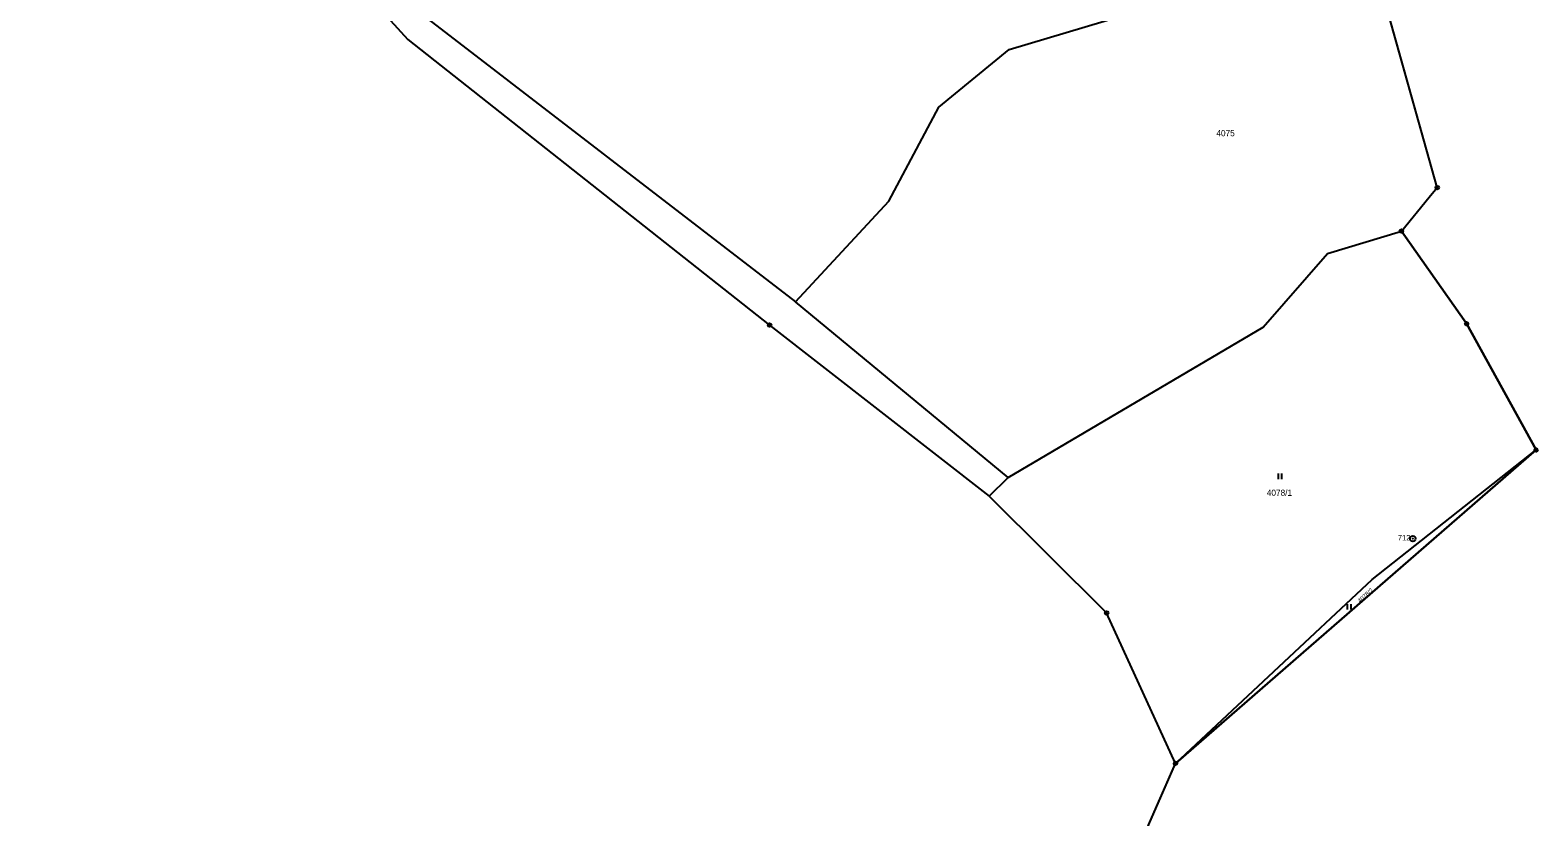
# Model space of a CAD drawing. Extents: x -733394 to -722299, y -1082822 to -1075049.
# Drawn here: x -727302.4 to -726887.7, y -1081977.2 to -1081760.8 of the extents above; entities that cross this region are included whole.
import ezdxf

# ---------------------------------------------------------------- set-up
doc = ezdxf.new("R2010")
doc.units = 0
for name, color, linetype in [('Hranice parcel', 7, 'Continuous'), ('Parcelní čísla', 7, 'Continuous'), ('Polygon ku', 7, 'Continuous'), ('Značky bodu BP', 7, 'Continuous'), ('Značky kultur', 7, 'Continuous')]:
    doc.layers.add(name, color=color, linetype=linetype)

msp = doc.modelspace()

# ---------------------------------------------------------------- linework, layer by layer
at = {"layer": 'Hranice parcel'}
for p, q in [((-726915.39, -1081804.05), (-726935.32, -1081733.06)), ((-727196.47, -1081754.95), (-727091.94, -1081835.53)), ((-726917.6, -1081806.74), (-726915.39, -1081804.05)), ((-726925.23, -1081816.04), (-726917.6, -1081806.74)), ((-726925.23, -1081816.04), (-726923.01, -1081819.18)), ((-727033.41, -1081883.81), (-727091.94, -1081835.53)), ((-726888.21, -1081876.25), (-726987.36, -1081962.46)), ((-727038.63, -1081888.98), (-727033.41, -1081883.81)), ((-727000.06, -1081991.38), (-726987.36, -1081962.46))]:
    msp.add_line(p, q, dxfattribs=at)
for points in [[(-727648.51, -1081294.82), (-727647.62, -1081296.03), (-727497.86, -1081419.95), (-727357.46, -1081572.26), (-727311.29, -1081627.94), (-727226.22, -1081732.87), (-727198.56, -1081763.35), (-727099.04, -1081841.9), (-727038.63, -1081888.98)], [(-727091.94, -1081835.53), (-727066.22, -1081807.78), (-727052.49, -1081781.91), (-727033.11, -1081766.07), (-727001.76, -1081756.73), (-726987.39, -1081738.58), (-727021.51, -1081693.55), (-727068.52, -1081625.13), (-727109.07, -1081662.28), (-727151.49, -1081700.48)], [(-727033.41, -1081883.81), (-726963.25, -1081842.47), (-726945.53, -1081822.15), (-726925.23, -1081816.04)], [(-726923.01, -1081819.18), (-726907.29, -1081841.49), (-726888.21, -1081876.25)], [(-726987.36, -1081962.46), (-726933.24, -1081911.85), (-726888.21, -1081876.25)], [(-726987.36, -1081962.46), (-727006.32, -1081921.06), (-727038.63, -1081888.98)]]:
    msp.add_lwpolyline(points, dxfattribs=at)
at = {"layer": 'Polygon ku'}
msp.add_lwpolyline([(-727000.06, -1081991.38), (-726987.36, -1081962.46), (-726888.21, -1081876.25), (-726907.29, -1081841.49), (-726923.01, -1081819.18), (-726925.23, -1081816.04), (-726917.6, -1081806.74), (-726915.39, -1081804.05), (-726935.32, -1081733.06), (-726943.26, -1081704.8), (-726960.53, -1081682.22), (-726973.69, -1081665.01), (-726970.82, -1081662.72), (-726968.52, -1081660.89), (-726966.59, -1081659.7), (-726964.93, -1081658.67), (-726963.82, -1081657.9), (-726893.93, -1081612.57), (-726943.69, -1081535.02), (-726984.1, -1081457.55), (-727012.33, -1081416.9), (-727046.63, -1081381.31)], dxfattribs=at)
at = {"layer": 'Značky bodu BP'}
for centre, radius in [((-726915.39, -1081804.05), 0.5), ((-726915.39, -1081804.05), 0.0303), ((-726925.23, -1081816.04), 0.5), ((-726925.23, -1081816.04), 0.0303), ((-727099.04, -1081841.9), 0.5), ((-727099.04, -1081841.9), 0.0303), ((-726907.29, -1081841.49), 0.5), ((-726907.29, -1081841.49), 0.0303), ((-726888.21, -1081876.25), 0.5), ((-726888.21, -1081876.25), 0.0303), ((-726922.11, -1081900.64), 0.75), ((-726922.11, -1081900.64), 0.03), ((-727006.32, -1081921.06), 0.5), ((-727006.32, -1081921.06), 0.0303), ((-726987.36, -1081962.46), 0.5), ((-726987.36, -1081962.46), 0.0303)]:
    msp.add_circle(centre, radius, dxfattribs=at)
at = {"layer": 'Značky kultur'}
for p, q in [((-726959.09, -1081884.25), (-726959.09, -1081882.75)), ((-726958.09, -1081884.25), (-726958.09, -1081882.75)), ((-726940.07, -1081920.15), (-726940.07, -1081918.65)), ((-726939.07, -1081920.15), (-726939.07, -1081918.65))]:
    msp.add_line(p, q, dxfattribs=at)

# ---------------------------------------------------------------- texts
at = {"layer": 'Parcelní čísla'}
for s, p in [('4075', (-726976.13, -1081789.94)), ('4078/1', (-726962.27, -1081888.86))]:
    msp.add_text(s, height=1.7, dxfattribs=at).set_placement(p)
msp.add_text('4078/2', height=1.19, rotation=42, dxfattribs=at).set_placement((-726936.64, -1081918.39))
at = {"layer": 'Značky bodu BP'}
msp.add_text('712', height=1.5, dxfattribs=at).set_placement((-726926.21, -1081901.14))

doc.saveas('drawing.dxf')
